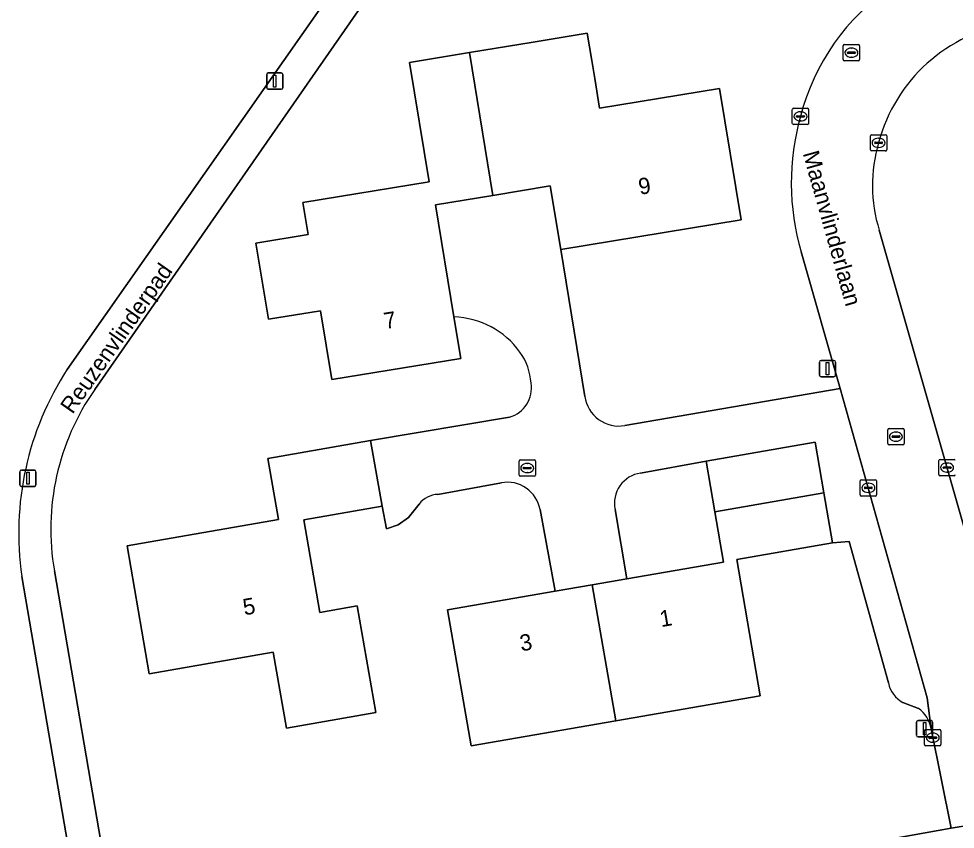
# Model space of a CAD drawing. Extents: x 162879 to 165540, y 384011 to 385181.
# Drawn here: x 163858.4 to 163915.8, y 384694.4 to 384744.1 of the extents above; entities that cross this region are included whole.
import ezdxf

# ---------------------------------------------------------------- set-up
doc = ezdxf.new("R2010")
doc.units = 0
for name, color, linetype in [('IMGEO_Brandkraan', 7, 'Continuous'), ('IMGEO_Erf', 7, 'Continuous'), ('IMGEO_Groenvoorziening', 7, 'Continuous'), ('IMGEO_Kolk', 7, 'Continuous'), ('IMGEO_Lichtmast', 7, 'Continuous'), ('IMGEO_Openbare_ruimte_label', 7, 'Continuous'), ('IMGEO_Pand', 7, 'Continuous'), ('IMGEO_Pand_nummerreeks', 7, 'Continuous'), ('IMGEO_Rijbaan_lokaal_open', 7, 'Continuous'), ('IMGEO_Rioolput', 7, 'Continuous'), ('IMGEO_Voetpad_open', 7, 'Continuous')]:
    doc.layers.add(name, color=color, linetype=linetype)

msp = doc.modelspace()

# ---------------------------------------------------------------- linework, layer by layer
at = {"layer": 'IMGEO_Brandkraan'}
for p, q in [((163889.089, 384716.1), (163889.089, 384716.952)), ((163889.164, 384717.026), (163890.016, 384717.026)), ((163890.09, 384716.952), (163890.09, 384716.1)), ((163889.348, 384716.52), (163889.348, 384716.532)), ((163889.786, 384716.483), (163889.388, 384716.483)), ((163889.391, 384716.569), (163889.789, 384716.569)), ((163889.6, 384716.246), (163889.575, 384716.246)), ((163889.577, 384716.806), (163889.602, 384716.806)), ((163889.832, 384716.532), (163889.832, 384716.52)), ((163890.016, 384716.026), (163889.164, 384716.026))]:
    msp.add_line(p, q, dxfattribs=at)
for points in [[(163889.089, 384716.1), (163889.089, 384716.952)], [(163889.164, 384717.026), (163890.016, 384717.026)], [(163890.09, 384716.952), (163890.09, 384716.1)], [(163890.016, 384716.026), (163889.164, 384716.026)]]:
    msp.add_lwpolyline(points, dxfattribs=at)
for centre, radius, start, end in [((163889.166, 384716.95), 0.0765, 91.55205, 178.44795), ((163889.166, 384716.95), 0.0765, 91.55205, 178.44795), ((163890.014, 384716.95), 0.0765, 1.55205, 88.44795), ((163890.014, 384716.95), 0.0765, 1.55205, 88.44795), ((163889.388, 384716.529), 0.0403, 85.87752, 175.75265), ((163889.385, 384716.519), 0.0366, 178.93798, 274.71019), ((163889.789, 384716.526), 0.043, 264.86636, 352.45326), ((163889.793, 384716.531), 0.0386, 1.73085, 96.63898), ((163889.166, 384716.102), 0.0765, 181.55205, 268.44795), ((163889.166, 384716.102), 0.0765, 181.55205, 268.44795), ((163890.014, 384716.102), 0.0765, 271.55205, 358.44795), ((163890.014, 384716.102), 0.0765, 271.55205, 358.44795)]:
    msp.add_arc(centre, radius, start, end, dxfattribs=at)
for centre, major_axis, ratio, start_param, end_param in [((163889.576, 384716.526), (-0.387, 0.002), 0.722429, 4.712389, 7.853982), ((163889.601, 384716.526), (-0.39, 0.002), 0.717154, 1.570796, 4.712389)]:
    msp.add_ellipse(centre, major_axis=major_axis, ratio=ratio, start_param=start_param, end_param=end_param, dxfattribs=at)
at = {"layer": 'IMGEO_Erf'}
for points in [[(163884.965, 384752.831), (163882.997, 384750), (163863.081, 384721.345)], [(163885.098, 384725.784), (163885.515, 384723.247), (163877.611, 384721.948), (163876.918, 384726.168), (163873.726, 384725.644), (163872.96, 384730.309), (163876.152, 384730.834), (163875.828, 384732.804), (163883.571, 384734.075), (163882.371, 384741.385), (163886.053, 384741.989), (163889.955, 384742.63), (163893.266, 384743.173), (163893.542, 384741.496), (163893.722, 384740.393), (163894.02, 384738.577), (163901.381, 384739.786), (163902.704, 384731.735), (163891.639, 384729.918), (163893.115, 384720.915)], [(163911.164, 384731.1), (163918.145, 384706.657)], [(163895.566, 384719.132), (163908.767, 384721.4), (163906.373, 384729.786)], [(163882.963, 384714.32), (163882.318, 384713.487), (163881.681, 384713.053), (163880.952, 384712.801), (163880.689, 384714.192), (163875.893, 384713.357), (163876.882, 384707.683), (163879.158, 384708.08), (163880.299, 384701.54), (163874.831, 384700.587), (163874.018, 384705.245), (163866.422, 384703.922), (163865.056, 384711.764), (163874.335, 384713.379), (163873.686, 384717.108), (163879.99, 384718.206), (163888.503, 384719.643)], [(163894.971, 384713.984), (163895.696, 384709.741), (163901.629, 384710.769), (163901.095, 384713.852), (163900.557, 384716.957), (163896.539, 384716.219)], [(163888.005, 384715.624), (163884.11, 384714.914)], [(163911.724, 384703.356), (163909.328, 384712.027), (163908.305, 384711.934), (163902.428, 384710.916), (163903.874, 384702.568), (163895.01, 384701.032), (163886.147, 384699.496), (163884.702, 384707.836), (163891.298, 384708.979), (163890.373, 384713.987)], [(163860.602, 384710.219), (163863.977, 384690.529)], [(163913.562, 384701.796), (163912.611, 384702.161)], [(163886.647, 384689.276), (163915.582, 384694.452), (163914.34, 384700.546)]]:
    msp.add_lwpolyline(points, dxfattribs=at)
for centre, radius, start, end in [((163919.658, 384734.639), 13.757, 124.15745, 165.52523), ((163920.767, 384733.918), 9.969, 98.5525, 165.25719), ((163920.79, 384733.992), 15.018, 164.2178, 196.26594), ((163919.976, 384733.84), 9.228, 163.53877, 197.27438), ((163884.947, 384720.624), 5.162, 35.64139, 88.31959), ((163886.254, 384721.526), 3.574, 3.3982, 36.10097), ((163887.994, 384721.426), 1.855, 285.94316, 9.66827), ((163875.324, 384712.778), 14.943, 145.0178, 189.86025), ((163895.211, 384721.219), 2.118, 188.26743, 279.66392), ((163896.816, 384714.357), 1.883, 98.46808, 191.42753), ((163888.373, 384713.626), 2.032, 10.24669, 100.44104), ((163884.186, 384713.363), 1.553, 92.80488, 141.95193), ((163913.472, 384703.727), 1.787, 191.97597, 241.19403), ((163912.537, 384700.291), 1.821, 8.05925, 55.73702)]:
    msp.add_arc(centre, radius, start, end, dxfattribs=at)
at = {"layer": 'IMGEO_Groenvoorziening'}
for points in [[(163861.395, 384722.576), (163880.606, 384750), (163884.965, 384756.223), (163886.784, 384758.378)], [(163862.03, 384689.999), (163858.614, 384709.89)]]:
    msp.add_lwpolyline(points, dxfattribs=at)
msp.add_arc((163876.775, 384712.557), 18.356, 146.91742, 188.35323, dxfattribs=at)
at = {"layer": 'IMGEO_Kolk'}
for p, q in [((163905.838, 384737.651), (163905.838, 384738.503)), ((163905.913, 384738.577), (163906.765, 384738.577)), ((163906.097, 384738.071), (163906.097, 384738.083)), ((163906.14, 384738.12), (163906.538, 384738.12)), ((163906.326, 384738.357), (163906.351, 384738.357)), ((163906.581, 384738.083), (163906.581, 384738.071)), ((163906.839, 384738.503), (163906.839, 384737.651)), ((163906.765, 384737.577), (163905.913, 384737.577)), ((163906.535, 384738.034), (163906.137, 384738.034)), ((163906.349, 384737.797), (163906.324, 384737.797)), ((163910.699, 384736.956), (163911.551, 384736.956)), ((163910.624, 384736.03), (163910.624, 384736.882)), ((163910.883, 384736.45), (163910.883, 384736.462)), ((163911.321, 384736.413), (163910.923, 384736.413)), ((163910.926, 384736.499), (163911.324, 384736.499)), ((163911.112, 384736.736), (163911.137, 384736.736)), ((163911.367, 384736.462), (163911.367, 384736.45)), ((163911.625, 384736.882), (163911.625, 384736.03)), ((163911.551, 384735.956), (163910.699, 384735.956)), ((163911.135, 384736.176), (163911.11, 384736.176)), ((163914.824, 384716.129), (163914.824, 384716.981)), ((163914.899, 384717.055), (163915.751, 384717.055)), ((163915.312, 384716.835), (163915.337, 384716.835)), ((163915.083, 384716.549), (163915.083, 384716.561)), ((163915.521, 384716.512), (163915.123, 384716.512)), ((163915.126, 384716.598), (163915.524, 384716.598)), ((163915.335, 384716.275), (163915.31, 384716.275)), ((163915.567, 384716.561), (163915.567, 384716.549)), ((163909.998, 384714.886), (163909.998, 384715.738)), ((163910.073, 384715.812), (163910.925, 384715.812)), ((163910.999, 384715.738), (163910.999, 384714.886)), ((163915.751, 384716.055), (163914.899, 384716.055)), ((163910.257, 384715.306), (163910.257, 384715.318)), ((163910.695, 384715.269), (163910.297, 384715.269)), ((163910.3, 384715.355), (163910.698, 384715.355)), ((163910.486, 384715.592), (163910.511, 384715.592)), ((163910.741, 384715.318), (163910.741, 384715.306)), ((163910.925, 384714.812), (163910.073, 384714.812)), ((163910.509, 384715.032), (163910.484, 384715.032)), ((163913.945, 384699.577), (163913.945, 384700.429)), ((163914.02, 384700.503), (163914.872, 384700.503)), ((163914.433, 384700.283), (163914.458, 384700.283)), ((163914.946, 384700.429), (163914.946, 384699.577)), ((163914.204, 384699.997), (163914.204, 384700.009)), ((163914.642, 384699.96), (163914.244, 384699.96)), ((163914.247, 384700.046), (163914.645, 384700.046)), ((163914.456, 384699.723), (163914.431, 384699.723)), ((163914.688, 384700.009), (163914.688, 384699.997)), ((163914.872, 384699.503), (163914.02, 384699.503))]:
    msp.add_line(p, q, dxfattribs=at)
for points in [[(163905.838, 384737.651), (163905.838, 384738.503)], [(163905.913, 384738.577), (163906.765, 384738.577)], [(163906.839, 384738.503), (163906.839, 384737.651)], [(163906.765, 384737.577), (163905.913, 384737.577)], [(163910.699, 384736.956), (163911.551, 384736.956)], [(163910.624, 384736.03), (163910.624, 384736.882)], [(163911.625, 384736.882), (163911.625, 384736.03)], [(163911.551, 384735.956), (163910.699, 384735.956)], [(163914.824, 384716.129), (163914.824, 384716.981)], [(163914.899, 384717.055), (163915.751, 384717.055)], [(163909.998, 384714.886), (163909.998, 384715.738)], [(163910.073, 384715.812), (163910.925, 384715.812)], [(163910.999, 384715.738), (163910.999, 384714.886)], [(163915.751, 384716.055), (163914.899, 384716.055)], [(163910.925, 384714.812), (163910.073, 384714.812)], [(163913.945, 384699.577), (163913.945, 384700.429)], [(163914.02, 384700.503), (163914.872, 384700.503)], [(163914.946, 384700.429), (163914.946, 384699.577)], [(163914.872, 384699.503), (163914.02, 384699.503)]]:
    msp.add_lwpolyline(points, dxfattribs=at)
for centre, radius, start, end in [((163905.915, 384738.501), 0.0765, 91.55205, 178.44795), ((163905.915, 384738.501), 0.0765, 91.55205, 178.44795), ((163906.137, 384738.08), 0.0403, 85.87752, 175.75265), ((163906.134, 384738.07), 0.0366, 178.93798, 274.71019), ((163906.538, 384738.077), 0.043, 264.86636, 352.45326), ((163906.542, 384738.082), 0.0386, 1.73085, 96.63898), ((163906.763, 384738.501), 0.0765, 1.55205, 88.44795), ((163906.763, 384738.501), 0.0765, 1.55205, 88.44795), ((163905.915, 384737.653), 0.0765, 181.55205, 268.44795), ((163905.915, 384737.653), 0.0765, 181.55205, 268.44795), ((163906.763, 384737.653), 0.0765, 271.55205, 358.44795), ((163906.763, 384737.653), 0.0765, 271.55205, 358.44795), ((163910.701, 384736.88), 0.0765, 91.55205, 178.44795), ((163910.701, 384736.88), 0.0765, 91.55205, 178.44795), ((163911.549, 384736.88), 0.0765, 1.55205, 88.44795), ((163911.549, 384736.88), 0.0765, 1.55205, 88.44795), ((163910.923, 384736.459), 0.0403, 85.87752, 175.75265), ((163910.92, 384736.449), 0.0366, 178.93798, 274.71019), ((163911.324, 384736.456), 0.043, 264.86636, 352.45326), ((163911.328, 384736.461), 0.0386, 1.73085, 96.63898), ((163910.701, 384736.032), 0.0765, 181.55205, 268.44795), ((163910.701, 384736.032), 0.0765, 181.55205, 268.44795), ((163911.549, 384736.032), 0.0765, 271.55205, 358.44795), ((163911.549, 384736.032), 0.0765, 271.55205, 358.44795), ((163914.901, 384716.979), 0.0765, 91.55205, 178.44795), ((163914.901, 384716.979), 0.0765, 91.55205, 178.44795), ((163915.749, 384716.979), 0.0765, 1.55205, 88.44795), ((163915.749, 384716.979), 0.0765, 1.55205, 88.44795), ((163915.123, 384716.558), 0.0403, 85.87752, 175.75265), ((163915.12, 384716.548), 0.0366, 178.93798, 274.71019), ((163915.524, 384716.555), 0.043, 264.86636, 352.45326), ((163915.528, 384716.56), 0.0386, 1.73085, 96.63898), ((163910.075, 384715.736), 0.0765, 91.55205, 178.44795), ((163910.075, 384715.736), 0.0765, 91.55205, 178.44795), ((163910.923, 384715.736), 0.0765, 1.55205, 88.44795), ((163910.923, 384715.736), 0.0765, 1.55205, 88.44795), ((163914.901, 384716.131), 0.0765, 181.55205, 268.44795), ((163914.901, 384716.131), 0.0765, 181.55205, 268.44795), ((163915.749, 384716.131), 0.0765, 271.55205, 358.44795), ((163915.749, 384716.131), 0.0765, 271.55205, 358.44795), ((163910.297, 384715.315), 0.0403, 85.87752, 175.75265), ((163910.294, 384715.305), 0.0366, 178.93798, 274.71019), ((163910.698, 384715.312), 0.043, 264.86636, 352.45326), ((163910.702, 384715.317), 0.0386, 1.73085, 96.63898), ((163910.075, 384714.888), 0.0765, 181.55205, 268.44795), ((163910.075, 384714.888), 0.0765, 181.55205, 268.44795), ((163910.923, 384714.888), 0.0765, 271.55205, 358.44795), ((163910.923, 384714.888), 0.0765, 271.55205, 358.44795), ((163914.022, 384700.427), 0.0765, 91.55205, 178.44795), ((163914.022, 384700.427), 0.0765, 91.55205, 178.44795), ((163914.87, 384700.427), 0.0765, 1.55205, 88.44795), ((163914.87, 384700.427), 0.0765, 1.55205, 88.44795), ((163914.244, 384700.006), 0.0403, 85.87752, 175.75265), ((163914.241, 384699.996), 0.0366, 178.93798, 274.71019), ((163914.645, 384700.003), 0.043, 264.86636, 352.45326), ((163914.649, 384700.008), 0.0386, 1.73085, 96.63898), ((163914.022, 384699.579), 0.0765, 181.55205, 268.44795), ((163914.022, 384699.579), 0.0765, 181.55205, 268.44795), ((163914.87, 384699.579), 0.0765, 271.55205, 358.44795), ((163914.87, 384699.579), 0.0765, 271.55205, 358.44795)]:
    msp.add_arc(centre, radius, start, end, dxfattribs=at)
for centre, major_axis, ratio, start_param, end_param in [((163906.325, 384738.077), (-0.387, 0.002), 0.722429, 4.712389, 7.853982), ((163906.35, 384738.077), (-0.39, 0.002), 0.717154, 1.570796, 4.712389), ((163911.111, 384736.456), (-0.387, 0.002), 0.722429, 4.712389, 7.853982), ((163911.136, 384736.456), (-0.39, 0.002), 0.717154, 1.570796, 4.712389), ((163915.311, 384716.555), (-0.387, 0.002), 0.722429, 4.712389, 7.853982), ((163915.336, 384716.555), (-0.39, 0.002), 0.717154, 1.570796, 4.712389), ((163910.485, 384715.312), (-0.387, 0.002), 0.722429, 4.712389, 7.853982), ((163910.51, 384715.312), (-0.39, 0.002), 0.717154, 1.570796, 4.712389), ((163914.432, 384700.003), (-0.387, 0.002), 0.722429, 4.712389, 7.853982), ((163914.457, 384700.003), (-0.39, 0.002), 0.717154, 1.570796, 4.712389)]:
    msp.add_ellipse(centre, major_axis=major_axis, ratio=ratio, start_param=start_param, end_param=end_param, dxfattribs=at)
at = {"layer": 'IMGEO_Lichtmast'}
for p, q in [((163873.617, 384739.836), (163873.617, 384740.636)), ((163873.617, 384740.636), (163873.617, 384739.836)), ((163873.717, 384740.736), (163874.507, 384740.736)), ((163874.507, 384740.736), (163873.717, 384740.736)), ((163874.607, 384740.636), (163874.607, 384739.836)), ((163874.607, 384739.836), (163874.607, 384740.636)), ((163874.507, 384739.736), (163873.717, 384739.736)), ((163873.717, 384739.736), (163874.507, 384739.736)), ((163907.498, 384722.221), (163907.498, 384723.021)), ((163907.498, 384723.021), (163907.498, 384722.221)), ((163907.598, 384723.121), (163908.388, 384723.121)), ((163908.388, 384723.121), (163907.598, 384723.121)), ((163908.488, 384723.021), (163908.488, 384722.221)), ((163908.488, 384722.221), (163908.488, 384723.021)), ((163908.388, 384722.121), (163907.598, 384722.121)), ((163907.598, 384722.121), (163908.388, 384722.121)), ((163858.487, 384715.504), (163858.487, 384716.304)), ((163858.487, 384716.304), (163858.487, 384715.504)), ((163858.587, 384716.404), (163859.377, 384716.404)), ((163859.377, 384716.404), (163858.587, 384716.404)), ((163859.477, 384716.304), (163859.477, 384715.504)), ((163859.477, 384715.504), (163859.477, 384716.304)), ((163859.377, 384715.404), (163858.587, 384715.404)), ((163858.587, 384715.404), (163859.377, 384715.404)), ((163913.45, 384700.152), (163913.45, 384700.952)), ((163913.45, 384700.952), (163913.45, 384700.152)), ((163913.55, 384701.052), (163914.34, 384701.052)), ((163914.34, 384701.052), (163913.55, 384701.052)), ((163914.44, 384700.952), (163914.44, 384700.152)), ((163914.44, 384700.152), (163914.44, 384700.952)), ((163914.34, 384700.052), (163913.55, 384700.052)), ((163913.55, 384700.052), (163914.34, 384700.052))]:
    msp.add_line(p, q, dxfattribs=at)
for points in [[(163874.037, 384740.611), (163874.187, 384740.611), (163874.187, 384739.861), (163874.037, 384739.861), (163874.037, 384740.611)], [(163907.918, 384722.996), (163908.068, 384722.996), (163908.068, 384722.246), (163907.918, 384722.246), (163907.918, 384722.996)], [(163858.907, 384716.279), (163859.057, 384716.279), (163859.057, 384715.529), (163858.907, 384715.529), (163858.907, 384716.279)], [(163913.87, 384700.927), (163914.02, 384700.927), (163914.02, 384700.177), (163913.87, 384700.177), (163913.87, 384700.927)]]:
    msp.add_lwpolyline(points, dxfattribs=at)
for centre, start, end in [((163873.717, 384740.636), 90, 180), ((163873.717, 384740.636), 90, 180), ((163874.507, 384740.636), 0, 90), ((163874.507, 384740.636), 360, 90), ((163873.717, 384739.836), 180, 270), ((163873.717, 384739.836), 180, 270), ((163874.507, 384739.836), 270, 0), ((163874.507, 384739.836), 270, 0), ((163907.598, 384723.021), 90, 180), ((163907.598, 384723.021), 90, 180), ((163908.388, 384723.021), 0, 90), ((163908.388, 384723.021), 360, 90), ((163907.598, 384722.221), 180, 270), ((163907.598, 384722.221), 180, 270), ((163908.388, 384722.221), 270, 0), ((163908.388, 384722.221), 270, 0), ((163858.587, 384716.304), 90, 180), ((163858.587, 384716.304), 90, 180), ((163859.377, 384716.304), 0, 90), ((163859.377, 384716.304), 360, 90), ((163858.587, 384715.504), 180, 270), ((163858.587, 384715.504), 180, 270), ((163859.377, 384715.504), 270, 0), ((163859.377, 384715.504), 270, 0), ((163913.55, 384700.952), 90, 180), ((163913.55, 384700.952), 90, 180), ((163914.34, 384700.952), 0, 90), ((163914.34, 384700.952), 360, 90), ((163913.55, 384700.152), 180, 270), ((163913.55, 384700.152), 180, 270), ((163914.34, 384700.152), 270, 0), ((163914.34, 384700.152), 270, 0)]:
    msp.add_arc(centre, 0.1, start, end, dxfattribs=at)
at = {"layer": 'IMGEO_Pand'}
for points in [[(163901.381, 384739.786), (163894.02, 384738.577), (163893.722, 384740.393), (163893.542, 384741.496), (163893.266, 384743.173), (163889.955, 384742.63), (163886.053, 384741.989), (163887.485, 384733.235), (163891, 384733.812), (163891.639, 384729.918), (163902.704, 384731.735)], [(163887.485, 384733.235), (163886.053, 384741.989), (163882.371, 384741.385), (163883.571, 384734.075), (163875.828, 384732.804), (163876.152, 384730.834), (163872.96, 384730.309), (163873.726, 384725.644), (163876.918, 384726.168), (163877.611, 384721.948), (163885.515, 384723.247), (163885.098, 384725.784), (163883.97, 384732.658)], [(163879.99, 384718.206), (163873.686, 384717.108), (163874.335, 384713.379), (163865.056, 384711.764), (163866.422, 384703.922), (163874.018, 384705.245), (163874.831, 384700.587), (163880.299, 384701.54), (163879.158, 384708.08), (163876.882, 384707.683), (163875.893, 384713.357), (163880.689, 384714.192)], [(163907.772, 384715.011), (163907.234, 384718.113), (163900.557, 384716.957), (163901.095, 384713.852)], [(163907.772, 384715.011), (163901.095, 384713.852), (163901.629, 384710.769), (163895.696, 384709.741), (163893.564, 384709.372), (163895.01, 384701.032), (163903.874, 384702.568), (163902.428, 384710.916), (163908.305, 384711.934)], [(163895.01, 384701.032), (163893.564, 384709.372), (163891.298, 384708.979), (163884.702, 384707.836), (163886.147, 384699.496)]]:
    msp.add_lwpolyline(points, close=True, dxfattribs=at)
at = {"layer": 'IMGEO_Rijbaan_lokaal_open'}
for points in [[(163893.115, 384720.915), (163891.639, 384729.918), (163891, 384733.812), (163887.485, 384733.235), (163883.97, 384732.658), (163885.098, 384725.784)], [(163918.145, 384706.657), (163911.164, 384731.1)], [(163906.373, 384729.786), (163908.767, 384721.4), (163914.109, 384702.441), (163914.34, 384700.546), (163915.582, 384694.452), (163920.553, 384695.282), (163919.751, 384699.84)], [(163914.34, 384700.546), (163914.109, 384702.441), (163908.767, 384721.4), (163895.566, 384719.132)], [(163888.503, 384719.643), (163879.99, 384718.206), (163880.689, 384714.192), (163880.952, 384712.801), (163881.681, 384713.053), (163882.318, 384713.487), (163882.963, 384714.32)], [(163896.539, 384716.219), (163900.557, 384716.957), (163907.234, 384718.113), (163907.772, 384715.011), (163908.305, 384711.934), (163909.328, 384712.027), (163911.724, 384703.356)], [(163884.11, 384714.914), (163888.005, 384715.624)], [(163890.373, 384713.987), (163891.298, 384708.979), (163893.564, 384709.372), (163895.696, 384709.741), (163894.971, 384713.984)], [(163912.611, 384702.161), (163913.562, 384701.796)]]:
    msp.add_lwpolyline(points, dxfattribs=at)
for centre, radius, start, end in [((163919.658, 384734.639), 13.757, 124.15745, 165.52523), ((163920.767, 384733.918), 9.969, 98.5525, 165.25719), ((163920.79, 384733.992), 15.018, 164.2178, 196.26594), ((163919.976, 384733.84), 9.228, 163.53877, 197.27438), ((163884.947, 384720.624), 5.162, 35.64139, 88.31959), ((163886.254, 384721.526), 3.574, 3.3982, 36.10097), ((163887.994, 384721.426), 1.855, 285.94316, 9.66827), ((163895.211, 384721.219), 2.118, 188.26743, 279.66392), ((163896.816, 384714.357), 1.883, 98.46808, 191.42753), ((163888.373, 384713.626), 2.032, 10.24669, 100.44104), ((163884.186, 384713.363), 1.553, 92.80488, 141.95193), ((163913.472, 384703.727), 1.787, 191.97597, 241.19403), ((163912.537, 384700.291), 1.821, 8.05925, 55.73702)]:
    msp.add_arc(centre, radius, start, end, dxfattribs=at)
at = {"layer": 'IMGEO_Rioolput'}
for p, q in [((163908.958, 384741.554), (163908.958, 384742.406)), ((163909.033, 384742.48), (163909.885, 384742.48)), ((163909.446, 384742.26), (163909.471, 384742.26)), ((163909.959, 384742.406), (163909.959, 384741.554)), ((163909.217, 384741.974), (163909.217, 384741.986)), ((163909.655, 384741.937), (163909.257, 384741.937)), ((163909.26, 384742.023), (163909.658, 384742.023)), ((163909.469, 384741.7), (163909.444, 384741.7)), ((163909.701, 384741.986), (163909.701, 384741.974)), ((163909.885, 384741.48), (163909.033, 384741.48)), ((163911.689, 384718.024), (163911.689, 384718.876)), ((163911.764, 384718.95), (163912.616, 384718.95)), ((163912.177, 384718.73), (163912.202, 384718.73)), ((163912.69, 384718.876), (163912.69, 384718.024)), ((163911.948, 384718.444), (163911.948, 384718.456)), ((163912.386, 384718.407), (163911.988, 384718.407)), ((163911.991, 384718.493), (163912.389, 384718.493)), ((163912.2, 384718.17), (163912.175, 384718.17)), ((163912.432, 384718.456), (163912.432, 384718.444)), ((163912.616, 384717.95), (163911.764, 384717.95))]:
    msp.add_line(p, q, dxfattribs=at)
for points in [[(163908.958, 384741.554), (163908.958, 384742.406)], [(163909.033, 384742.48), (163909.885, 384742.48)], [(163909.959, 384742.406), (163909.959, 384741.554)], [(163909.885, 384741.48), (163909.033, 384741.48)], [(163911.689, 384718.024), (163911.689, 384718.876)], [(163911.764, 384718.95), (163912.616, 384718.95)], [(163912.69, 384718.876), (163912.69, 384718.024)], [(163912.616, 384717.95), (163911.764, 384717.95)]]:
    msp.add_lwpolyline(points, dxfattribs=at)
for centre, radius, start, end in [((163909.035, 384742.404), 0.0765, 91.55205, 178.44795), ((163909.035, 384742.404), 0.0765, 91.55205, 178.44795), ((163909.883, 384742.404), 0.0765, 1.55205, 88.44795), ((163909.883, 384742.404), 0.0765, 1.55205, 88.44795), ((163909.035, 384741.556), 0.0765, 181.55205, 268.44795), ((163909.035, 384741.556), 0.0765, 181.55205, 268.44795), ((163909.257, 384741.983), 0.0403, 85.87752, 175.75265), ((163909.254, 384741.973), 0.0366, 178.93798, 274.71019), ((163909.658, 384741.98), 0.043, 264.86636, 352.45326), ((163909.662, 384741.985), 0.0386, 1.73085, 96.63898), ((163909.883, 384741.556), 0.0765, 271.55205, 358.44795), ((163909.883, 384741.556), 0.0765, 271.55205, 358.44795), ((163911.766, 384718.874), 0.0765, 91.55205, 178.44795), ((163911.766, 384718.874), 0.0765, 91.55205, 178.44795), ((163912.614, 384718.874), 0.0765, 1.55205, 88.44795), ((163912.614, 384718.874), 0.0765, 1.55205, 88.44795), ((163911.766, 384718.026), 0.0765, 181.55205, 268.44795), ((163911.766, 384718.026), 0.0765, 181.55205, 268.44795), ((163911.988, 384718.453), 0.0403, 85.87752, 175.75265), ((163911.985, 384718.443), 0.0366, 178.93798, 274.71019), ((163912.389, 384718.45), 0.043, 264.86636, 352.45326), ((163912.393, 384718.455), 0.0386, 1.73085, 96.63898), ((163912.614, 384718.026), 0.0765, 271.55205, 358.44795), ((163912.614, 384718.026), 0.0765, 271.55205, 358.44795)]:
    msp.add_arc(centre, radius, start, end, dxfattribs=at)
for centre, major_axis, ratio, start_param, end_param in [((163909.445, 384741.98), (-0.387, 0.002), 0.722429, 4.712389, 7.853982), ((163909.47, 384741.98), (-0.39, 0.002), 0.717154, 1.570796, 4.712389), ((163912.176, 384718.45), (-0.387, 0.002), 0.722429, 4.712389, 7.853982), ((163912.201, 384718.45), (-0.39, 0.002), 0.717154, 1.570796, 4.712389)]:
    msp.add_ellipse(centre, major_axis=major_axis, ratio=ratio, start_param=start_param, end_param=end_param, dxfattribs=at)
at = {"layer": 'IMGEO_Voetpad_open'}
for points in [[(163886.784, 384758.378), (163884.965, 384756.223), (163880.606, 384750), (163861.395, 384722.576)], [(163863.081, 384721.345), (163882.997, 384750), (163884.965, 384752.831)], [(164024.385, 384711.216), (164048.762, 384715.624), (164048.199, 384718.811), (164048.126, 384718.798), (164048.177, 384718.648), (164024.638, 384714.407), (164024.805, 384713.649), (164000, 384709.209), (163991.5, 384707.688), (163986.591, 384706.78), (163920.553, 384695.282), (163915.582, 384694.452), (163886.647, 384689.276)], [(163863.977, 384690.529), (163860.602, 384710.219)], [(163858.614, 384709.89), (163862.03, 384689.999)]]:
    msp.add_lwpolyline(points, dxfattribs=at)
for centre, radius, start, end in [((163876.775, 384712.557), 18.356, 146.91742, 188.35323), ((163875.324, 384712.778), 14.943, 145.0178, 189.86025)]:
    msp.add_arc(centre, radius, start, end, dxfattribs=at)

# ---------------------------------------------------------------- texts
at = {"layer": 'IMGEO_Openbare_ruimte_label'}
for s, rotation, p in [('Maanvlinderlaan', 285.73278, (163906.47, 384735.813)), ('Reuzenvlinderpad', 55.02207, (163861.717, 384719.783))]:
    msp.add_text(s, height=1, rotation=rotation, dxfattribs=at).set_placement(p)
at = {"layer": 'IMGEO_Pand_nummerreeks'}
for s, rotation, p in [('9', 9.32775, (163896.491, 384733.269)), ('7', 9.33297, (163880.883, 384725.04)), ('5', 9.88013, (163872.251, 384707.495)), ('1', 9.83023, (163897.798, 384706.776)), ('3', 9.83023, (163889.222, 384705.29))]:
    msp.add_text(s, height=1, rotation=rotation, dxfattribs=at).set_placement(p)

doc.saveas('drawing.dxf')
